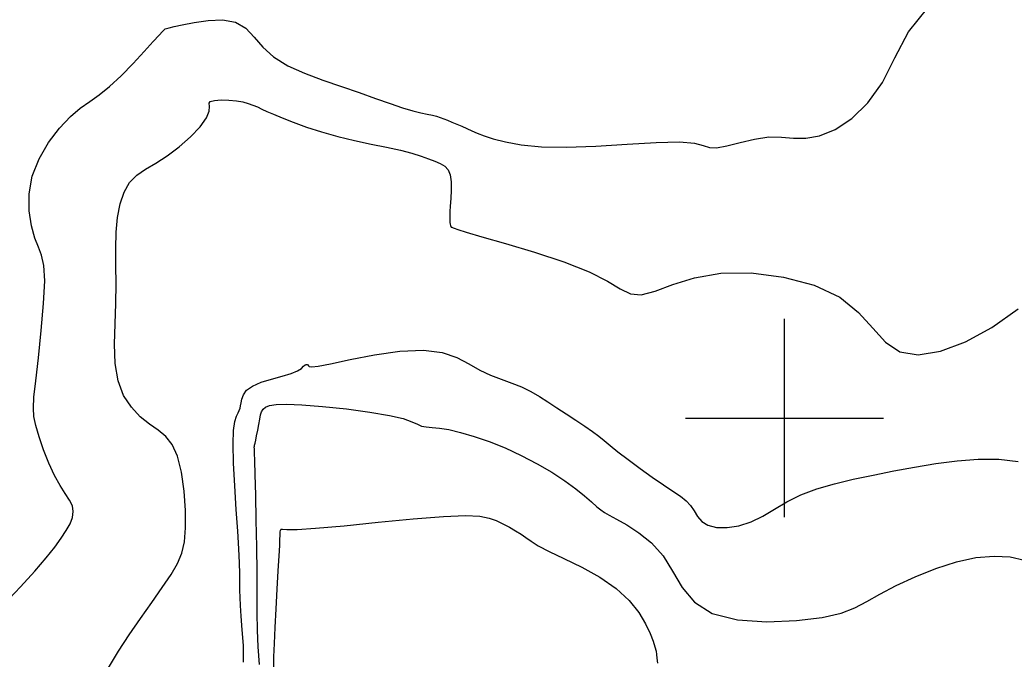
# Model space of a CAD drawing. Extents: x 2566142 to 2571431, y 418755 to 421584.
# Drawn here: x 2567768.3 to 2568069.6, y 419927.1 to 420120.5 of the extents above; entities that cross this region are included whole.
import ezdxf

# ---------------------------------------------------------------- set-up
doc = ezdxf.new("R2010")
doc.units = 0
for name, color, linetype in [('Contour_ADS_Major', 7, 'Continuous'), ('Contour_ADS_Minor', 7, 'Continuous'), ('Contour_ADS_Tick', 7, 'Continuous')]:
    doc.layers.add(name, color=color, linetype=linetype)

# ---------------------------------------------------------------- blocks, each defined once
blk = doc.blocks.new('S890')
at = {"layer": 'Contour_ADS_Tick'}
for p, q in [((0, -0.5), (0, 0.5)), ((-0.5, 0), (0.5, 0))]:
    blk.add_line(p, q, dxfattribs=at)

msp = doc.modelspace()

# ---------------------------------------------------------------- linework, layer by layer
at = {"layer": 'Contour_ADS_Major'}
for points in [[(2567840.88, 419925.4), (2567840.51, 419930.73), (2567840.32, 419935.84), (2567840.25, 419941.03), (2567840.23, 419946.71), (2567840.2, 419953.3), (2567840.1, 419960.99), (2567839.94, 419969.09), (2567839.76, 419976.71), (2567839.6, 419982.92), (2567839.48, 419987.08), (2567839.4, 419989.47), (2567839.36, 419990.66), (2567839.35, 419991.17), (2567839.37, 419991.48), (2567839.44, 419991.83), (2567839.56, 419992.38), (2567839.77, 419993.28), (2567840.05, 419994.65), (2567840.39, 419996.31), (2567840.74, 419998.05), (2567841.04, 419999.65), (2567841.27, 420000.94), (2567841.55, 420001.94), (2567842, 420002.71), (2567842.74, 420003.31), (2567843.95, 420003.8), (2567845.95, 420004.12)], [(2567845.95, 420004.12), (2567849.09, 420004.22), (2567853.74, 420004.03), (2567860.04, 420003.53), (2567867.23, 420002.77), (2567874.3, 420001.84), (2567880.28, 420000.83), (2567884.44, 419999.83), (2567887.07, 419998.91), (2567888.75, 419998.14), (2567890.05, 419997.6), (2567891.46, 419997.32), (2567893.19, 419997.16), (2567895.41, 419996.95), (2567898.24, 419996.5), (2567901.78, 419995.69), (2567905.93, 419994.48), (2567910.49, 419992.9), (2567915.32, 419990.96), (2567920.22, 419988.68), (2567925.02, 419986.19), (2567929.5, 419983.59), (2567933.47, 419981.03), (2567936.78, 419978.62), (2567939.44, 419976.45), (2567941.54, 419974.61), (2567943.12, 419973.19), (2567944.32, 419972.19), (2567945.45, 419971.42), (2567946.91, 419970.59), (2567949.08, 419969.44), (2567952.18, 419967.71), (2567955.89, 419965.32), (2567959.72, 419962.2), (2567963.2, 419958.29), (2567966.07, 419953.63), (2567968.96, 419948.76), (2567972.69, 419944.29), (2567978.11, 419940.87), (2567985.72, 419938.95), (2567994.63, 419938.35), (2568003.6, 419938.71), (2568011.38, 419939.68), (2568017.12, 419940.97), (2568021.35, 419942.54), (2568024.98, 419944.44), (2568028.92, 419946.69), (2568033.86, 419949.29), (2568039.63, 419951.99), (2568045.83, 419954.49), (2568052.07, 419956.49), (2568058, 419957.76), (2568063.48, 419958.26), (2568068.4, 419958.01), (2568072.67, 419957.02)]]:
    msp.add_lwpolyline(points, dxfattribs=at)
at = {"layer": 'Contour_ADS_Minor'}
for points in [[(2567860.15, 420102.31), (2567865.76, 420100.39), (2567871.12, 420098.52), (2567876.07, 420096.76), (2567880.5, 420095.22), (2567884.29, 420093.96), (2567887.37, 420093.05), (2567889.82, 420092.43), (2567891.75, 420092), (2567893.29, 420091.67), (2567894.55, 420091.34), (2567895.66, 420090.98), (2567896.73, 420090.59), (2567897.88, 420090.13), (2567899.22, 420089.6), (2567900.69, 420089.01), (2567902.23, 420088.36), (2567903.76, 420087.67), (2567905.25, 420086.96), (2567906.91, 420086.2), (2567909, 420085.39), (2567911.77, 420084.51), (2567915.46, 420083.58), (2567920.25, 420082.73), (2567926.34, 420082.13), (2567933.88, 420081.96), (2567942.84, 420082.29), (2567952.3, 420082.89), (2567961.13, 420083.44), (2567968.19, 420083.62), (2567972.71, 420083.23), (2567975.38, 420082.53), (2567977.25, 420081.92), (2567979.37, 420081.78), (2567982.53, 420082.37), (2567986.53, 420083.4), (2567990.92, 420084.45), (2567995.22, 420085.09), (2567999.11, 420085.06), (2568002.77, 420084.74), (2568006.51, 420084.68), (2568010.65, 420085.4), (2568015.36, 420087.36), (2568020.37, 420090.68), (2568025.27, 420095.41), (2568029.65, 420101.58), (2568033.4, 420109.04), (2568037.54, 420116.92), (2568043.4, 420124.15)], [(2567763.34, 419943.5), (2567768.51, 419948.94), (2567772.81, 419953.7), (2567776.23, 419957.66), (2567778.87, 419960.93), (2567780.87, 419963.66), (2567782.38, 419965.98), (2567783.51, 419968.04), (2567784.24, 419969.92), (2567784.5, 419971.69), (2567784.22, 419973.41), (2567783.37, 419975.19), (2567782.08, 419977.19), (2567780.49, 419979.6), (2567778.78, 419982.61), (2567777.08, 419986.31), (2567775.51, 419990.36), (2567774.17, 419994.33), (2567773.16, 419997.77), (2567772.57, 420000.46), (2567772.39, 420003.04), (2567772.58, 420006.36), (2567773.11, 420011.27), (2567773.92, 420018.28), (2567774.8, 420026.48), (2567775.52, 420034.65), (2567775.84, 420041.52), (2567775.6, 420046.21), (2567774.9, 420049.31), (2567773.91, 420051.75), (2567772.81, 420054.46), (2567771.8, 420058.17), (2567771.14, 420062.76), (2567771.14, 420067.9), (2567772.07, 420073.25), (2567774.13, 420078.51), (2567777.01, 420083.41), (2567780.31, 420087.73), (2567783.62, 420091.24), (2567786.63, 420093.81), (2567789.47, 420095.85), (2567792.34, 420097.85), (2567795.48, 420100.33), (2567799, 420103.6), (2567802.64, 420107.32), (2567805.99, 420110.95), (2567808.69, 420113.96), (2567810.47, 420115.94), (2567811.49, 420117.05), (2567812.02, 420117.57), (2567812.36, 420117.78), (2567812.78, 420117.94), (2567813.58, 420118.15), (2567815.05, 420118.48), (2567817.51, 420119.02), (2567821.09, 420119.75), (2567825.36, 420120.37), (2567829.75, 420120.51), (2567833.67, 420119.8), (2567836.73, 420117.98), (2567839.3, 420115.34), (2567841.94, 420112.31), (2567845.2, 420109.31), (2567849.49, 420106.67), (2567854.6, 420104.38), (2567860.15, 420102.31)], [(2567806.42, 420075.36), (2567809.5, 420077.18), (2567812.92, 420079.34), (2567816.53, 420082.08), (2567820, 420085.15), (2567822.91, 420088.21), (2567824.88, 420090.9), (2567825.67, 420092.93), (2567825.72, 420094.34), (2567825.63, 420095.28), (2567826.01, 420095.85), (2567827.3, 420096.17), (2567829.29, 420096.29), (2567831.62, 420096.23), (2567833.9, 420096.02), (2567835.85, 420095.68), (2567837.5, 420095.25), (2567838.93, 420094.74), (2567840.27, 420094.17), (2567841.61, 420093.55), (2567843.17, 420092.84), (2567845.14, 420091.97), (2567847.75, 420090.89), (2567851.13, 420089.56), (2567855.18, 420088.1), (2567859.74, 420086.6), (2567864.65, 420085.2), (2567869.71, 420083.99), (2567874.72, 420082.94), (2567879.43, 420081.99), (2567883.6, 420081.09), (2567887.06, 420080.19), (2567889.87, 420079.31), (2567892.16, 420078.48), (2567894.08, 420077.73), (2567895.71, 420077.04), (2567897.06, 420076.26), (2567898.08, 420075.19), (2567898.74, 420073.63), (2567899.03, 420071.48), (2567899.04, 420068.97), (2567898.9, 420066.43), (2567898.73, 420064.19), (2567898.62, 420062.51), (2567898.57, 420061.32), (2567898.58, 420060.47), (2567898.6, 420059.81), (2567898.64, 420059.23), (2567898.69, 420058.72), (2567898.76, 420058.3), (2567898.86, 420058), (2567898.99, 420057.83), (2567899.16, 420057.75), (2567899.35, 420057.69), (2567899.57, 420057.63), (2567899.94, 420057.47), (2567901.03, 420057.08), (2567903.57, 420056.27), (2567908.27, 420054.89), (2567915.49, 420052.82), (2567924.22, 420050.22), (2567933.12, 420047.3), (2567940.82, 420044.3), (2567946.33, 420041.44), (2567950.2, 420039.08), (2567953.32, 420037.58), (2567956.59, 420037.3), (2567960.78, 420038.44), (2567966.13, 420040.42), (2567972.73, 420042.48), (2567980.7, 420043.86), (2567989.94, 420043.95), (2567999.68, 420042.7), (2568008.94, 420040.21), (2568016.75, 420036.57), (2568022.46, 420032.01), (2568026.74, 420027.2), (2568030.56, 420022.95), (2568034.9, 420020.06), (2568040.51, 420019.18), (2568047.26, 420020.25), (2568054.81, 420023.09), (2568062.78, 420027.46), (2568070.81, 420033.08)], [(2567795.21, 419924.44), (2567798.2, 419929.5), (2567801.46, 419934.44), (2567804.91, 419939.38), (2567808.32, 419944.19), (2567811.47, 419948.68), (2567814.11, 419952.64), (2567816.07, 419956), (2567817.39, 419959.14), (2567818.17, 419962.56), (2567818.5, 419966.77), (2567818.47, 419972.06), (2567818.08, 419977.92), (2567817.29, 419983.63), (2567816.1, 419988.49), (2567814.49, 419991.99), (2567812.5, 419994.42), (2567810.18, 419996.31), (2567807.58, 419998.16), (2567804.81, 420000.42), (2567802.1, 420003.28), (2567799.75, 420006.84), (2567798.05, 420011.23), (2567797.2, 420016.48), (2567797, 420022.36), (2567797.15, 420028.54), (2567797.37, 420034.7), (2567797.44, 420040.59), (2567797.4, 420046.14), (2567797.39, 420051.35), (2567797.53, 420056.23), (2567797.94, 420060.75), (2567798.7, 420064.84), (2567799.87, 420068.38), (2567801.54, 420071.28), (2567803.73, 420073.51), (2567806.42, 420075.36)], [(2567833.4, 419979.51), (2567833.03, 419986.39), (2567832.89, 419992.18), (2567833.05, 419996.29), (2567833.45, 419998.94), (2567833.94, 420000.55), (2567834.42, 420001.55), (2567834.77, 420002.31), (2567835.02, 420003), (2567835.2, 420003.73), (2567835.36, 420004.63), (2567835.56, 420005.78), (2567836.03, 420007.08), (2567837.01, 420008.44), (2567838.75, 420009.71), (2567841.39, 420010.83), (2567844.55, 420011.8), (2567847.75, 420012.68), (2567850.49, 420013.5), (2567852.41, 420014.31), (2567853.6, 420015.05), (2567854.3, 420015.67), (2567854.72, 420016.09), (2567855.06, 420016.27), (2567855.34, 420016.25), (2567855.57, 420016.1), (2567855.74, 420015.86), (2567855.96, 420015.63), (2567856.74, 420015.54), (2567858.7, 420015.76), (2567862.48, 420016.46), (2567868.41, 420017.69), (2567875.75, 420019.1), (2567883.48, 420020.22), (2567890.57, 420020.58), (2567896.24, 420019.87), (2567900.69, 420018.35), (2567904.34, 420016.44), (2567907.63, 420014.55), (2567910.91, 420013), (2567914.18, 420011.74), (2567917.35, 420010.6), (2567920.34, 420009.42), (2567923.1, 420008.08), (2567925.71, 420006.58), (2567928.3, 420004.92), (2567931, 420003.14), (2567933.87, 420001.27), (2567936.77, 419999.39), (2567939.49, 419997.59), (2567941.83, 419995.96), (2567943.7, 419994.55), (2567945.35, 419993.18), (2567947.17, 419991.66), (2567949.5, 419989.78), (2567952.61, 419987.42), (2567956.22, 419984.77), (2567959.94, 419982.12), (2567963.37, 419979.76), (2567966.21, 419977.88), (2567968.47, 419976.36), (2567970.22, 419974.99), (2567971.56, 419973.57), (2567972.6, 419971.94), (2567973.62, 419970.25), (2567974.91, 419968.72), (2567976.77, 419967.55), (2567979.4, 419966.91), (2567982.63, 419966.86), (2567986.2, 419967.42), (2567989.85, 419968.58), (2567993.39, 419970.32), (2567996.95, 419972.44), (2568000.74, 419974.68), (2568004.96, 419976.79), (2568009.77, 419978.59), (2568015.1, 419980.12), (2568020.84, 419981.47), (2568026.87, 419982.73), (2568033.08, 419983.99), (2568039.42, 419985.19), (2568045.84, 419986.24), (2568052.28, 419987.08), (2568058.68, 419987.59), (2568064.91, 419987.58), (2568070.82, 419986.82)], [(2567836.08, 419926.17), (2567836.03, 419931.18), (2567835.71, 419935.94), (2567835.35, 419940.05), (2567835.12, 419943.23), (2567835.01, 419945.72), (2567834.97, 419947.91), (2567834.96, 419950.16), (2567834.92, 419952.83), (2567834.81, 419956.17), (2567834.62, 419960.42), (2567834.31, 419965.8), (2567833.87, 419972.38), (2567833.4, 419979.51)], [(2567845.25, 419924.46), (2567845.31, 419927.77), (2567845.44, 419931.8), (2567845.66, 419936.65), (2567845.94, 419942.28), (2567846.27, 419948.2), (2567846.59, 419953.76), (2567846.85, 419958.33), (2567847.03, 419961.46), (2567847.12, 419963.35), (2567847.17, 419964.42), (2567847.19, 419965.05), (2567847.21, 419965.56), (2567847.26, 419966), (2567847.36, 419966.3), (2567847.53, 419966.42), (2567847.92, 419966.35), (2567849.24, 419966.24), (2567852.3, 419966.28), (2567857.92, 419966.64), (2567866.53, 419967.44), (2567876.92, 419968.48), (2567887.51, 419969.51), (2567896.7, 419970.25), (2567903.29, 419970.5), (2567907.63, 419970.31), (2567910.49, 419969.76), (2567912.63, 419968.97), (2567914.67, 419968.03), (2567916.66, 419966.99), (2567918.52, 419965.91), (2567920.17, 419964.85), (2567921.62, 419963.82), (2567923.21, 419962.71), (2567925.4, 419961.38), (2567928.64, 419959.67), (2567933.18, 419957.49), (2567938.54, 419954.85), (2567944.05, 419951.82), (2567949.02, 419948.44), (2567952.93, 419944.82), (2567955.82, 419941.16), (2567957.87, 419937.73), (2567959.27, 419934.79), (2567960.19, 419932.51), (2567960.75, 419930.8), (2567961.06, 419929.49), (2567961.22, 419928.42), (2567961.34, 419927.35), (2567961.48, 419925.78)]]:
    msp.add_lwpolyline(points, dxfattribs=at)

# ---------------------------------------------------------------- block references
at = {"layer": 'Contour_ADS_Tick', "xscale": 60, "yscale": 60}
msp.add_blockref('S890', (2568000, 420000), dxfattribs=at)

doc.saveas('drawing.dxf')
